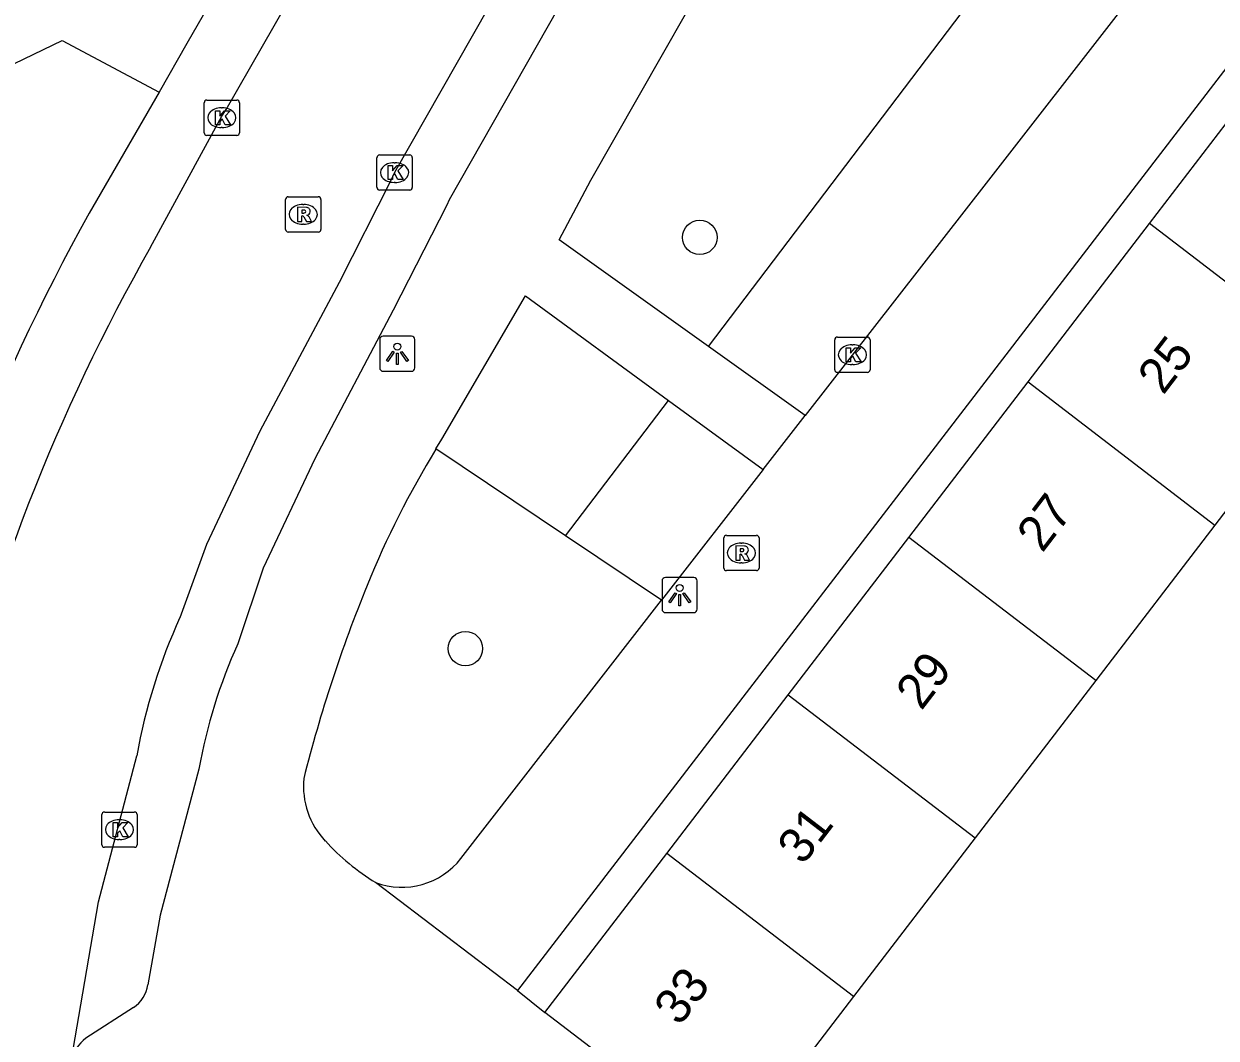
# Model space of a CAD drawing. Extents: x 159040 to 160094, y 381214 to 382518.
# Drawn here: x 159213.76 to 159247.56, y 381575.68 to 381604.43 of the extents above; entities that cross this region are included whole.
import ezdxf

# ---------------------------------------------------------------- set-up
doc = ezdxf.new("R2010")
doc.units = 0
for name, color, linetype in [('IMGEO_Boom', 7, 'Continuous'), ('IMGEO_Groenvoorziening', 7, 'Continuous'), ('IMGEO_Kolk', 7, 'Continuous'), ('IMGEO_Lichtpunt', 7, 'Continuous'), ('IMGEO_Pand', 7, 'Continuous'), ('IMGEO_Pand_nummerreeks', 7, 'Continuous'), ('IMGEO_Rijbaan_lokaal_open', 7, 'Continuous'), ('IMGEO_Rioolput', 7, 'Continuous'), ('IMGEO_Voetpad_open', 7, 'Continuous')]:
    doc.layers.add(name, color=color, linetype=linetype)

msp = doc.modelspace()

# ---------------------------------------------------------------- linework, layer by layer
at = {"layer": 'IMGEO_Boom'}
for centre in [(159232.921, 381598.377), (159226.276, 381586.719)]:
    msp.add_circle(centre, 0.489, dxfattribs=at)
at = {"layer": 'IMGEO_Groenvoorziening'}
for points in [[(159233.169, 381595.283), (159245.71, 381611.823)], [(159229.11, 381589.916), (159232.032, 381593.755)], [(159229.11, 381589.916), (159225.442, 381592.378)], [(159231.833, 381588.088), (159229.11, 381589.916)]]:
    msp.add_lwpolyline(points, dxfattribs=at)
at = {"layer": 'IMGEO_Kolk'}
for p, q in [((159218.87, 381601.343), (159218.87, 381602.195)), ((159218.945, 381602.269), (159219.797, 381602.269)), ((159219.358, 381602.049), (159219.383, 381602.049)), ((159219.871, 381602.195), (159219.871, 381601.343)), ((159219.381, 381601.489), (159219.356, 381601.489)), ((159219.797, 381601.269), (159218.945, 381601.269)), ((159223.77, 381599.789), (159223.77, 381600.641)), ((159223.845, 381600.715), (159224.697, 381600.715)), ((159224.771, 381600.641), (159224.771, 381599.789)), ((159224.258, 381600.495), (159224.283, 381600.495)), ((159224.281, 381599.935), (159224.256, 381599.935)), ((159224.697, 381599.715), (159223.845, 381599.715)), ((159236.822, 381595.55), (159237.674, 381595.55)), ((159236.747, 381594.624), (159236.747, 381595.476)), ((159237.235, 381595.33), (159237.26, 381595.33)), ((159237.748, 381595.476), (159237.748, 381594.624)), ((159237.674, 381594.55), (159236.822, 381594.55)), ((159237.258, 381594.77), (159237.233, 381594.77)), ((159215.97, 381581.161), (159215.97, 381582.013)), ((159216.045, 381582.087), (159216.897, 381582.087)), ((159216.971, 381582.013), (159216.971, 381581.161)), ((159216.458, 381581.867), (159216.483, 381581.867)), ((159216.897, 381581.087), (159216.045, 381581.087)), ((159216.481, 381581.307), (159216.456, 381581.307))]:
    msp.add_line(p, q, dxfattribs=at)
for points in [[(159218.87, 381601.343), (159218.87, 381602.195)], [(159218.945, 381602.269), (159219.797, 381602.269)], [(159219.191, 381601.969), (159219.314, 381601.969), (159219.314, 381601.818), (159219.444, 381601.969), (159219.608, 381601.969), (159219.462, 381601.818), (159219.615, 381601.569), (159219.463, 381601.569), (159219.378, 381601.733), (159219.314, 381601.666), (159219.314, 381601.569), (159219.191, 381601.569), (159219.191, 381601.969)], [(159219.871, 381602.195), (159219.871, 381601.343)], [(159219.797, 381601.269), (159218.945, 381601.269)], [(159223.77, 381599.789), (159223.77, 381600.641)], [(159223.845, 381600.715), (159224.697, 381600.715)], [(159224.771, 381600.641), (159224.771, 381599.789)], [(159224.091, 381600.415), (159224.214, 381600.415), (159224.214, 381600.264), (159224.344, 381600.415), (159224.508, 381600.415), (159224.362, 381600.264), (159224.515, 381600.015), (159224.363, 381600.015), (159224.278, 381600.179), (159224.214, 381600.112), (159224.214, 381600.015), (159224.091, 381600.015), (159224.091, 381600.415)], [(159224.697, 381599.715), (159223.845, 381599.715)], [(159236.822, 381595.55), (159237.674, 381595.55)], [(159236.747, 381594.624), (159236.747, 381595.476)], [(159237.068, 381595.25), (159237.191, 381595.25), (159237.191, 381595.099), (159237.321, 381595.25), (159237.485, 381595.25), (159237.339, 381595.099), (159237.492, 381594.85), (159237.34, 381594.85), (159237.255, 381595.014), (159237.191, 381594.947), (159237.191, 381594.85), (159237.068, 381594.85), (159237.068, 381595.25)], [(159237.748, 381595.476), (159237.748, 381594.624)], [(159237.674, 381594.55), (159236.822, 381594.55)], [(159215.97, 381581.161), (159215.97, 381582.013)], [(159216.045, 381582.087), (159216.897, 381582.087)], [(159216.971, 381582.013), (159216.971, 381581.161)], [(159216.291, 381581.787), (159216.414, 381581.787), (159216.414, 381581.636), (159216.544, 381581.787), (159216.708, 381581.787), (159216.562, 381581.636), (159216.715, 381581.387), (159216.563, 381581.387), (159216.478, 381581.551), (159216.414, 381581.484), (159216.414, 381581.387), (159216.291, 381581.387), (159216.291, 381581.787)], [(159216.897, 381581.087), (159216.045, 381581.087)]]:
    msp.add_lwpolyline(points, dxfattribs=at)
for centre, start, end in [((159218.947, 381602.193), 91.552, 178.448), ((159218.947, 381602.193), 91.552, 178.448), ((159219.795, 381602.193), 1.552, 88.448), ((159219.795, 381602.193), 1.552, 88.448), ((159218.947, 381601.345), 181.552, 268.448), ((159218.947, 381601.345), 181.552, 268.448), ((159219.795, 381601.345), 271.552, 358.448), ((159219.795, 381601.345), 271.552, 358.448), ((159223.847, 381600.639), 91.552, 178.448), ((159223.847, 381600.639), 91.552, 178.448), ((159224.695, 381600.639), 1.552, 88.448), ((159224.695, 381600.639), 1.552, 88.448), ((159223.847, 381599.791), 181.552, 268.448), ((159223.847, 381599.791), 181.552, 268.448), ((159224.695, 381599.791), 271.552, 358.448), ((159224.695, 381599.791), 271.552, 358.448), ((159236.824, 381595.474), 91.552, 178.448), ((159236.824, 381595.474), 91.552, 178.448), ((159237.672, 381595.474), 1.552, 88.448), ((159237.672, 381595.474), 1.552, 88.448), ((159236.824, 381594.626), 181.552, 268.448), ((159236.824, 381594.626), 181.552, 268.448), ((159237.672, 381594.626), 271.552, 358.448), ((159237.672, 381594.626), 271.552, 358.448), ((159216.047, 381582.011), 91.552, 178.448), ((159216.047, 381582.011), 91.552, 178.448), ((159216.895, 381582.011), 1.552, 88.448), ((159216.895, 381582.011), 1.552, 88.448), ((159216.047, 381581.163), 181.552, 268.448), ((159216.047, 381581.163), 181.552, 268.448), ((159216.895, 381581.163), 271.552, 358.448), ((159216.895, 381581.163), 271.552, 358.448)]:
    msp.add_arc(centre, 0.0765, start, end, dxfattribs=at)
for centre, major_axis, ratio, start_param, end_param in [((159219.357, 381601.769), (-0.387, 0.002), 0.722429, 4.712389, 7.853982), ((159219.382, 381601.769), (-0.39, 0.002), 0.717154, 1.570796, 4.712389), ((159224.257, 381600.215), (-0.387, 0.002), 0.722429, 4.712389, 7.853982), ((159224.282, 381600.215), (-0.39, 0.002), 0.717154, 1.570796, 4.712389), ((159237.234, 381595.05), (-0.387, 0.002), 0.722429, 4.712389, 7.853982), ((159237.259, 381595.05), (-0.39, 0.002), 0.717154, 1.570796, 4.712389), ((159216.457, 381581.587), (-0.387, 0.002), 0.722429, 4.712389, 7.853982), ((159216.482, 381581.587), (-0.39, 0.002), 0.717154, 1.570796, 4.712389)]:
    msp.add_ellipse(centre, major_axis=major_axis, ratio=ratio, start_param=start_param, end_param=end_param, dxfattribs=at)
at = {"layer": 'IMGEO_Lichtpunt'}
for p, q in [((159224.75, 381595.578), (159223.942, 381595.578)), ((159224.75, 381595.578), (159223.942, 381595.578)), ((159223.848, 381595.483), (159223.848, 381594.676)), ((159223.848, 381595.483), (159223.848, 381594.676)), ((159224.844, 381594.676), (159224.844, 381595.483)), ((159224.844, 381594.676), (159224.844, 381595.483)), ((159223.942, 381594.582), (159224.75, 381594.582)), ((159223.942, 381594.582), (159224.75, 381594.582)), ((159231.852, 381588.641), (159231.852, 381587.834)), ((159231.852, 381588.641), (159231.852, 381587.834)), ((159232.754, 381588.736), (159231.946, 381588.736)), ((159232.754, 381588.736), (159231.946, 381588.736)), ((159232.848, 381587.834), (159232.848, 381588.641)), ((159232.848, 381587.834), (159232.848, 381588.641)), ((159231.946, 381587.74), (159232.754, 381587.74)), ((159231.946, 381587.74), (159232.754, 381587.74))]:
    msp.add_line(p, q, dxfattribs=at)
for points in [[(159224.222, 381595.147), (159224.261, 381595.119), (159224.073, 381594.857), (159224.035, 381594.884), (159224.222, 381595.147)], [(159224.324, 381595.099), (159224.371, 381595.099), (159224.371, 381594.777), (159224.324, 381594.777), (159224.324, 381595.099)], [(159224.434, 381595.119), (159224.472, 381595.146), (159224.659, 381594.884), (159224.62, 381594.856), (159224.434, 381595.119)], [(159232.226, 381588.305), (159232.265, 381588.277), (159232.077, 381588.015), (159232.039, 381588.042), (159232.226, 381588.305)], [(159232.328, 381588.257), (159232.375, 381588.257), (159232.375, 381587.935), (159232.328, 381587.935), (159232.328, 381588.257)], [(159232.438, 381588.277), (159232.476, 381588.304), (159232.663, 381588.042), (159232.624, 381588.014), (159232.438, 381588.277)]]:
    msp.add_lwpolyline(points, dxfattribs=at)
for centre in [(159224.347, 381595.281), (159232.351, 381588.439)]:
    msp.add_circle(centre, 0.0994, dxfattribs=at)
for centre, start, end in [((159223.942, 381595.483), 90, 180), ((159223.942, 381595.483), 90, 180), ((159224.75, 381595.483), 0, 90), ((159224.75, 381595.483), 0, 90), ((159223.942, 381594.676), 180, 270), ((159223.942, 381594.676), 180, 270), ((159224.75, 381594.676), 270, 0), ((159224.75, 381594.676), 270, 360), ((159231.946, 381588.641), 90, 180), ((159231.946, 381588.641), 90, 180), ((159232.754, 381588.641), 0, 90), ((159232.754, 381588.641), 0, 90), ((159231.946, 381587.834), 180, 270), ((159231.946, 381587.834), 180, 270), ((159232.754, 381587.834), 270, 0), ((159232.754, 381587.834), 270, 360)]:
    msp.add_arc(centre, 0.0946, start, end, dxfattribs=at)
at = {"layer": 'IMGEO_Pand'}
for points in [[(159245.671, 381598.772), (159249.144, 381603.304)], [(159242.227, 381594.278), (159245.671, 381598.772)], [(159250.964, 381594.716), (159245.671, 381598.772)], [(159250.964, 381594.716), (159247.52, 381590.222)], [(159238.851, 381589.872), (159242.227, 381594.278)], [(159242.227, 381594.278), (159247.52, 381590.222)], [(159247.52, 381590.222), (159244.145, 381585.817)], [(159235.43, 381585.407), (159238.851, 381589.872)], [(159244.145, 381585.817), (159238.851, 381589.872)], [(159244.145, 381585.817), (159240.723, 381581.352)], [(159231.983, 381580.909), (159235.43, 381585.407)], [(159235.43, 381585.407), (159240.723, 381581.352)], [(159240.723, 381581.352), (159237.276, 381576.854)], [(159228.532, 381576.406), (159231.983, 381580.909)], [(159237.276, 381576.854), (159231.983, 381580.909)], [(159237.276, 381576.854), (159233.825, 381572.35), (159229.978, 381575.298)], [(159229.978, 381575.298), (159228.532, 381576.406)]]:
    msp.add_lwpolyline(points, dxfattribs=at)
at = {"layer": 'IMGEO_Rijbaan_lokaal_open'}
for points in [[(159220.836, 381608.145), (159218.381, 381603.872), (159217.597, 381602.497)], [(159217.353, 381598.102), (159219.373, 381601.81), (159219.493, 381602.004), (159222.581, 381607.401)], [(159218.186, 381587.604), (159218.951, 381589.678), (159220.463, 381592.89), (159222.703, 381597.111), (159224.174, 381600.002), (159224.275, 381600.226), (159226.937, 381604.907)], [(159198.911, 381596.28), (159214.846, 381603.954), (159217.597, 381602.497)], [(159215.105, 381575.027), (159215.878, 381579.537), (159216.959, 381583.682)]]:
    msp.add_lwpolyline(points, dxfattribs=at)
for centre, radius, start, end in [((159265.954, 381570.523), 55.881, 150.427, 166.952), ((159233.337, 381580.711), 16.646, 155.537, 169.7183)]:
    msp.add_arc(centre, radius, start, end, dxfattribs=at)
at = {"layer": 'IMGEO_Rioolput'}
for p, q in [((159221.179, 381598.603), (159221.179, 381599.455)), ((159221.254, 381599.529), (159222.106, 381599.529)), ((159221.667, 381599.309), (159221.692, 381599.309)), ((159222.18, 381599.455), (159222.18, 381598.603)), ((159221.69, 381598.749), (159221.665, 381598.749)), ((159222.106, 381598.529), (159221.254, 381598.529)), ((159233.601, 381589.004), (159233.601, 381589.856)), ((159233.676, 381589.93), (159234.528, 381589.93)), ((159234.602, 381589.856), (159234.602, 381589.004)), ((159234.089, 381589.71), (159234.114, 381589.71)), ((159234.112, 381589.15), (159234.087, 381589.15)), ((159234.528, 381588.93), (159233.676, 381588.93))]:
    msp.add_line(p, q, dxfattribs=at)
for points in [[(159221.179, 381598.603), (159221.179, 381599.455)], [(159221.254, 381599.529), (159222.106, 381599.529)], [(159222.18, 381599.455), (159222.18, 381598.603)], [(159221.768, 381599.227), (159221.516, 381599.229), (159221.516, 381598.829)], [(159221.516, 381598.829), (159221.64, 381598.829), (159221.64, 381598.991), (159221.651, 381598.991)], [(159221.694, 381599.148), (159221.64, 381599.148), (159221.64, 381599.067)], [(159221.64, 381599.067), (159221.692, 381599.067)], [(159221.698, 381598.962), (159221.769, 381598.829), (159221.909, 381598.829), (159221.844, 381598.955)], [(159222.106, 381598.529), (159221.254, 381598.529)], [(159233.601, 381589.004), (159233.601, 381589.856)], [(159233.676, 381589.93), (159234.528, 381589.93)], [(159234.602, 381589.856), (159234.602, 381589.004)], [(159234.19, 381589.628), (159233.938, 381589.63), (159233.938, 381589.23)], [(159234.116, 381589.549), (159234.062, 381589.549), (159234.062, 381589.468)], [(159234.062, 381589.468), (159234.114, 381589.468)], [(159233.938, 381589.23), (159234.062, 381589.23), (159234.062, 381589.392), (159234.073, 381589.392)], [(159234.12, 381589.363), (159234.191, 381589.23), (159234.331, 381589.23), (159234.266, 381589.356)], [(159234.528, 381588.93), (159233.676, 381588.93)]]:
    msp.add_lwpolyline(points, dxfattribs=at)
for centre, radius, start, end in [((159221.256, 381599.453), 0.0765, 91.552, 178.448), ((159221.256, 381599.453), 0.0765, 91.552, 178.448), ((159222.104, 381599.453), 0.0765, 1.552, 88.448), ((159222.104, 381599.453), 0.0765, 1.552, 88.448), ((159221.65, 381598.938), 0.0533, 26.0293, 88.6989), ((159221.676, 381599.256), 0.19, 274.7715, 282.9687), ((159221.7, 381599.052), 0.0964, 77.0061, 93.1865), ((159221.714, 381599.109), 0.0378, 276.6634, 79.6772), ((159221.767, 381599.117), 0.109, 350.3612, 89.416), ((159221.765, 381599.117), 0.112, 277.5842, 350.9817), ((159221.749, 381598.902), 0.108, 29.5134, 73.7905), ((159221.256, 381598.605), 0.0765, 181.552, 268.448), ((159221.256, 381598.605), 0.0765, 181.552, 268.448), ((159222.104, 381598.605), 0.0765, 271.552, 358.448), ((159222.104, 381598.605), 0.0765, 271.552, 358.448), ((159233.678, 381589.854), 0.0765, 91.552, 178.448), ((159233.678, 381589.854), 0.0765, 91.552, 178.448), ((159234.526, 381589.854), 0.0765, 1.552, 88.448), ((159234.526, 381589.854), 0.0765, 1.552, 88.448), ((159234.098, 381589.657), 0.19, 274.7715, 282.9687), ((159234.122, 381589.453), 0.0964, 77.0061, 93.1865), ((159234.136, 381589.51), 0.0378, 276.6634, 79.6772), ((159234.189, 381589.518), 0.109, 350.3612, 89.416), ((159234.187, 381589.518), 0.112, 277.5842, 350.9817), ((159234.072, 381589.339), 0.0533, 26.0293, 88.6989), ((159234.171, 381589.303), 0.108, 29.5134, 73.7905), ((159233.678, 381589.006), 0.0765, 181.552, 268.448), ((159233.678, 381589.006), 0.0765, 181.552, 268.448), ((159234.526, 381589.006), 0.0765, 271.552, 358.448), ((159234.526, 381589.006), 0.0765, 271.552, 358.448)]:
    msp.add_arc(centre, radius, start, end, dxfattribs=at)
for centre, major_axis, ratio, start_param, end_param in [((159221.666, 381599.029), (-0.387, 0.002), 0.722429, 4.712389, 7.853982), ((159221.691, 381599.029), (-0.39, 0.002), 0.717154, 1.570796, 4.712389), ((159234.088, 381589.43), (-0.387, 0.002), 0.722429, 4.712389, 7.853982), ((159234.113, 381589.43), (-0.39, 0.002), 0.717154, 1.570796, 4.712389)]:
    msp.add_ellipse(centre, major_axis=major_axis, ratio=ratio, start_param=start_param, end_param=end_param, dxfattribs=at)
at = {"layer": 'IMGEO_Voetpad_open'}
for points in [[(159245.421, 381634.028), (159243.126, 381629.875), (159225.817, 381599.442), (159225.749, 381599.292), (159224.228, 381596.316), (159222.004, 381592.098), (159220.544, 381588.995), (159219.827, 381586.854)], [(159263.752, 381623.481), (159262.981, 381622.833), (159262.015, 381621.636), (159227.754, 381577.026)], [(159233.169, 381595.283), (159228.936, 381598.311), (159229.836, 381600.002), (159239.336, 381616.675), (159245.71, 381611.823)], [(159248.591, 381609.63), (159241.102, 381600.002), (159235.905, 381593.326)], [(159217.597, 381602.497), (159215.61, 381599.061)], [(159225.442, 381592.378), (159225.612, 381592.653), (159227.977, 381596.716), (159232.032, 381593.755)], [(159235.905, 381593.326), (159233.169, 381595.283)], [(159232.032, 381593.755), (159234.714, 381591.797)], [(159234.714, 381591.797), (159235.905, 381593.326)], [(159234.714, 381591.797), (159231.833, 381588.088)], [(159226.151, 381580.771), (159231.833, 381588.088)], [(159218.724, 381583.304), (159217.624, 381579.158), (159217.278, 381577.19)], [(159227.754, 381577.026), (159223.732, 381580.087)], [(159227.754, 381577.026), (159228.532, 381576.406)], [(159216.864, 381576.546), (159215.52, 381575.676)]]:
    msp.add_lwpolyline(points, dxfattribs=at)
for centre, radius, start, end in [((159268.907, 381569.456), 60.967, 150.9492, 166.84746), ((159248.422, 381578.362), 26.917, 148.6204, 157.847), ((159261.064, 381573.137), 40.596, 157.7449, 165.8881), ((159233.335, 381580.711), 14.84, 155.5444, 169.9351), ((159223.964, 381582.829), 2.28, 174.8281, 223.3189), ((159227.142, 381585.671), 6.542, 222.3303, 238.5899), ((159224.472, 381582.088), 2.134, 249.7003, 321.8774), ((159216.344, 381577.335), 0.945, 303.3714, 351.1581), ((159216.154, 381574.814), 1.07, 126.3102, 168.4965)]:
    msp.add_arc(centre, radius, start, end, dxfattribs=at)

# ---------------------------------------------------------------- texts
at = {"layer": 'IMGEO_Pand_nummerreeks'}
for s, p in [('25', (159246.059, 381593.886)), ('27', (159242.631, 381589.412)), ('29', (159239.203, 381584.939)), ('31', (159235.844, 381580.554)), ('33', (159232.347, 381575.992))]:
    msp.add_text(s, height=1, rotation=52.5374, dxfattribs=at).set_placement(p)

doc.saveas('drawing.dxf')
